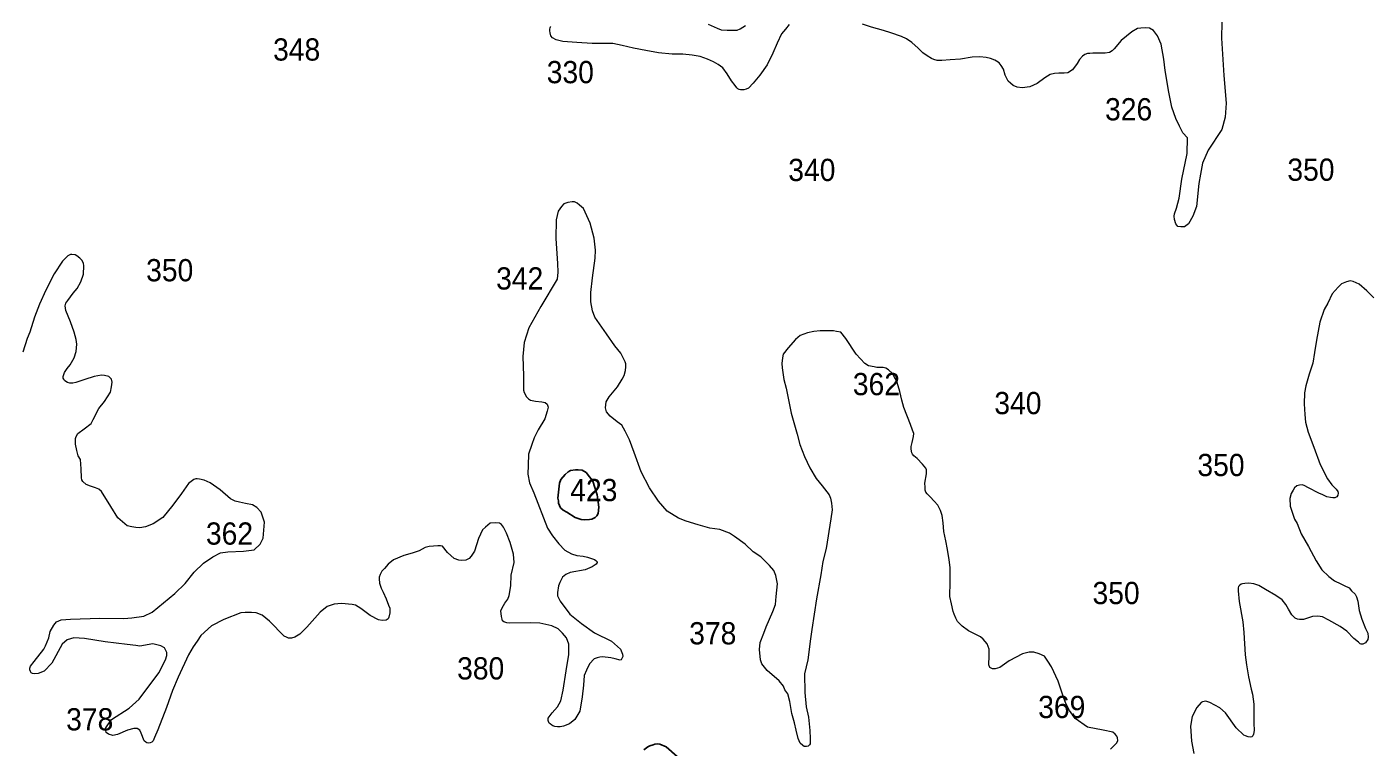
# Model space of a CAD drawing. Extents: x 445.4 to 500, y 8728.7 to 8784.
# Drawn here: x 461.97 to 471.62, y 8766.51 to 8771.69 of the extents above; entities that cross this region are included whole.
import ezdxf
from ezdxf.enums import TextEntityAlignment as Align

# ---------------------------------------------------------------- set-up
doc = ezdxf.new("R2010")
doc.units = 0
doc.header["$LTSCALE"] = 0.064
doc.layers.add('1', color=7, linetype='Continuous', lineweight=25)
doc.layers.add('2', color=7, linetype='Continuous', lineweight=13)
doc.layers.add('21', color=7, linetype='Continuous')

msp = doc.modelspace()

# ---------------------------------------------------------------- linework, layer by layer
at = {"layer": '1'}
msp.add_lwpolyline([(465.7858, 8768.2983), (465.7972, 8768.4061), (465.8071, 8768.4316), (465.8398, 8768.4684), (465.8611, 8768.4869), (465.8767, 8768.4968), (465.9136, 8768.5011), (465.9335, 8768.5025), (465.9605, 8768.4996), (465.9903, 8768.4826), (466.0386, 8768.4202), (466.0698, 8768.321), (466.0811, 8768.2331), (466.0769, 8768.1877), (466.0669, 8768.1721), (466.0556, 8768.158), (466.0315, 8768.148), (466.013, 8768.1452), (465.9803, 8768.1424), (465.9548, 8768.1452), (465.9108, 8768.158), (465.8497, 8768.1962), (465.8256, 8768.2118), (465.8057, 8768.2288), (465.7972, 8768.2444), (465.7915, 8768.2615), (465.7901, 8768.2785)], close=True, dxfattribs=at)
msp.add_lwpolyline([(466.4054, 8766.4864), (466.433, 8766.5096), (466.4475, 8766.5168), (466.4707, 8766.524), (466.4837, 8766.5269), (466.5011, 8766.5298), (466.52, 8766.5284), (466.5663, 8766.5081), (466.6432, 8766.4401)], dxfattribs=at)
at = {"layer": '2'}
for points in [[(466.419, 8771.5204), (466.3306, 8771.5349), (466.2488, 8771.556), (466.1828, 8771.5692), (466.0337, 8771.5692), (465.9229, 8771.5757), (465.8226, 8771.585), (465.7751, 8771.5968), (465.7487, 8771.61), (465.7355, 8771.6258), (465.7302, 8771.6469), (465.7276, 8771.6613), (465.7276, 8771.6732), (465.7302, 8771.6824), (465.7342, 8771.689), (465.7368, 8771.6929)], [(467.4509, 8771.7062), (467.4223, 8771.6719), (467.3936, 8771.6395), (467.3646, 8771.5714), (467.3321, 8771.5008), (467.292, 8771.417), (467.2385, 8771.3407), (467.1908, 8771.2835), (467.1564, 8771.2473), (467.1411, 8771.2416), (467.1239, 8771.2359), (467.1125, 8771.2359), (467.101, 8771.2359), (467.0896, 8771.2397), (467.08, 8771.2435), (467.0743, 8771.2511), (467.0609, 8771.2664), (467.0339, 8771.3016), (467.0034, 8771.3511), (466.9728, 8771.395), (466.9403, 8771.4197), (466.906, 8771.4388), (466.862, 8771.4579), (466.8105, 8771.475), (466.7513, 8771.4846), (466.6844, 8771.4922), (466.608, 8771.4922), (466.51, 8771.502), (466.419, 8771.5204)], [(466.8676, 8771.709), (466.9312, 8771.6794), (466.9609, 8771.6688), (467.0032, 8771.6667), (467.0477, 8771.6667), (467.0753, 8771.6667), (467.0986, 8771.6752), (467.1346, 8771.6984)], [(470.1245, 8771.5649), (470.0997, 8771.6259), (470.0711, 8771.6621), (470.0405, 8771.6792), (470.0119, 8771.683), (469.9794, 8771.6811), (469.9546, 8771.6773), (469.9145, 8771.6544), (469.8751, 8771.6231), (469.8369, 8771.5907), (469.7873, 8771.5316), (469.772, 8771.5163), (469.7529, 8771.5049), (469.7223, 8771.5011), (469.6956, 8771.5011), (469.6669, 8771.4992), (469.6326, 8771.4992), (469.6116, 8771.4973), (469.5963, 8771.4973), (469.5772, 8771.4896), (469.56, 8771.4782), (469.5371, 8771.4553), (469.5199, 8771.4267), (469.4874, 8771.381), (469.4549, 8771.3581), (469.4282, 8771.3562), (469.3881, 8771.3562), (469.3575, 8771.3543), (469.327, 8771.3467), (469.2888, 8771.3238), (469.2334, 8771.2818), (469.1818, 8771.259), (469.1264, 8771.2513), (469.0901, 8771.2552), (469.0615, 8771.2685), (469.0424, 8771.2838), (469.0252, 8771.299), (469.0042, 8771.3428), (468.9908, 8771.3848), (468.9747, 8771.412), (468.9594, 8771.4311), (468.9403, 8771.4425), (468.9289, 8771.4501), (468.8983, 8771.4616), (468.8658, 8771.4692), (468.82, 8771.473), (468.7665, 8771.4711), (468.6825, 8771.4577), (468.608, 8771.452), (468.5488, 8771.4482), (468.5144, 8771.4482), (468.4896, 8771.4539), (468.4724, 8771.4616), (468.4418, 8771.4806), (468.4113, 8771.5016), (468.3769, 8771.5359), (468.333, 8771.5778), (468.2948, 8771.6026), (468.2585, 8771.6198), (468.1805, 8771.6471), (468.1271, 8771.6642), (468.043, 8771.6871), (467.9762, 8771.7081)], [(470.561, 8771.7229), (470.5581, 8771.6075), (470.5756, 8771.3395), (470.5931, 8771.1414), (470.5843, 8771.0394), (470.561, 8770.952), (470.464, 8770.8014), (470.4232, 8770.7082), (470.4086, 8770.6295), (470.3969, 8770.5625), (470.3794, 8770.3964), (470.3531, 8770.3265), (470.321, 8770.2712), (470.2918, 8770.2508), (470.2655, 8770.2508), (470.2451, 8770.2537), (470.2305, 8770.2712), (470.2218, 8770.3032), (470.2188, 8770.3265), (470.2218, 8770.344), (470.2364, 8770.3848), (470.2539, 8770.4576), (470.2743, 8770.5945), (470.3122, 8770.7781), (470.3152, 8770.8917), (470.2801, 8770.9267), (470.2564, 8770.9745), (470.2296, 8771.0298), (470.2029, 8771.1118), (470.18, 8771.2185), (470.1532, 8771.3742), (470.1436, 8771.4581), (470.1245, 8771.5649)], [(467.5666, 8766.5105), (467.5572, 8766.5105), (467.547, 8766.5173), (467.5301, 8766.5343), (467.5156, 8766.5691), (467.5012, 8766.6276), (467.4884, 8766.6819), (467.4697, 8766.7478), (467.4553, 8766.836), (467.4391, 8766.8903), (467.4196, 8766.9191), (467.4094, 8766.946), (467.378, 8766.9841), (467.2922, 8767.0579), (467.2622, 8767.0932), (467.2529, 8767.1068), (467.2427, 8767.1356), (467.2359, 8767.2094), (467.2402, 8767.2594), (467.2665, 8767.3273), (467.2852, 8767.3712), (467.3319, 8767.4831), (467.3508, 8767.5329), (467.3559, 8767.5898), (467.3652, 8767.6822), (467.3533, 8767.7416), (467.3396, 8767.7769), (467.3073, 8767.8142), (467.247, 8767.8753), (467.1918, 8767.9117), (467.1337, 8767.9671), (467.0564, 8768.0231), (467.0207, 8768.0451), (466.9503, 8768.0723), (466.8786, 8768.083), (466.7945, 8768.1068), (466.7079, 8768.1314), (466.6535, 8768.1551), (466.5724, 8768.2037), (466.5104, 8768.2758), (466.4444, 8768.3735), (466.3861, 8768.4865), (466.3344, 8768.6273), (466.3011, 8768.7187), (466.2695, 8768.7802), (466.2462, 8768.8234), (466.2129, 8768.8484), (466.1627, 8768.8876), (466.1361, 8768.9192), (466.1278, 8768.9475), (466.1328, 8768.9924), (466.1544, 8769.0273), (466.216, 8769.0988), (466.2493, 8769.1536), (466.2643, 8769.1819), (466.2731, 8769.2175), (466.2748, 8769.2438), (466.274, 8769.2635), (466.2707, 8769.279), (466.2608, 8769.2979), (466.2386, 8769.3406), (466.1958, 8769.3936), (466.135, 8769.4797), (466.0527, 8769.6007), (466.0346, 8769.6451), (466.024, 8769.7108), (466.0229, 8769.7773), (466.0358, 8769.8828), (466.0546, 8770.0247), (466.0569, 8770.0819), (466.0476, 8770.1687), (466.0194, 8770.2766), (465.9711, 8770.3826), (465.9429, 8770.4061), (465.9253, 8770.4213), (465.9053, 8770.4307), (465.89, 8770.4307), (465.8572, 8770.426), (465.829, 8770.4155), (465.8114, 8770.3979), (465.7879, 8770.3639), (465.7738, 8770.3005), (465.7714, 8770.1668), (465.7843, 8769.9866), (465.7854, 8769.9244), (465.7807, 8769.874), (465.6632, 8769.6772), (465.5775, 8769.5235), (465.5432, 8769.4183), (465.535, 8769.3186), (465.5396, 8769.1784), (465.5396, 8769.074), (465.5443, 8769.0576), (465.5607, 8769.0283), (465.576, 8769.013), (465.5901, 8769.0025), (465.6265, 8768.9954), (465.6699, 8768.9919), (465.6946, 8768.986), (465.7087, 8768.9743), (465.7157, 8768.9532)], [(462.5559, 8769.1739), (462.525, 8769.1816), (462.5042, 8769.184), (462.451, 8769.1732), (462.3841, 8769.1508), (462.3193, 8769.1292), (462.297, 8769.1246), (462.2762, 8769.1261), (462.26, 8769.13), (462.2476, 8769.1384), (462.2384, 8769.1446), (462.233, 8769.1546), (462.2291, 8769.1623), (462.2291, 8769.1739), (462.2322, 8769.1877), (462.2384, 8769.2024), (462.2576, 8769.2316), (462.2792, 8769.2578), (462.308, 8769.3084), (462.3226, 8769.3539), (462.3265, 8769.4055), (462.3218, 8769.4409), (462.308, 8769.4933), (462.281, 8769.5671), (462.2486, 8769.6487), (462.2431, 8769.6815), (462.2485, 8769.7), (462.2616, 8769.7215), (462.2994, 8769.7732), (462.3295, 8769.8063), (462.3557, 8769.8556), (462.3736, 8769.9092), (462.3782, 8769.9708), (462.3736, 8769.9901), (462.3628, 8770.0116), (462.3481, 8770.0255), (462.328, 8770.0425), (462.3149, 8770.0486), (462.2918, 8770.0509), (462.2818, 8770.0525), (462.2633, 8770.0409), (462.2239, 8770.0024), (462.1638, 8769.9131), (462.1046, 8769.7948), (462.0576, 8769.6947), (462.022, 8769.6001), (461.9896, 8769.4923), (461.9688, 8769.4478), (461.9379, 8769.3485)], [(471.6556, 8769.7407), (471.6047, 8769.7911), (471.5497, 8769.8377), (471.5068, 8769.8582), (471.4856, 8769.8618), (471.4583, 8769.8554), (471.421, 8769.8405), (471.3977, 8769.8153), (471.3557, 8769.7678), (471.323, 8769.7016), (471.2973, 8769.6557), (471.2665, 8769.5649), (471.2418, 8769.4345), (471.2279, 8769.3467), (471.2156, 8769.2697), (471.1901, 8769.1895), (471.1655, 8769.1064), (471.1559, 8769.0561), (471.1539, 8768.9771), (471.1593, 8768.8989), (471.1641, 8768.8438), (471.1832, 8768.7736), (471.2236, 8768.6647), (471.2686, 8768.5414), (471.3203, 8768.4366)], [(468.6938, 8767.3761), (468.6601, 8767.4117), (468.6485, 8767.4338), (468.637, 8767.4627), (468.6302, 8767.4829), (468.6177, 8767.5388), (468.6061, 8767.5898), (468.6081, 8767.6957), (468.6072, 8767.7986), (468.5994, 8767.8554), (468.5879, 8767.9295), (468.5763, 8767.9911), (468.5618, 8768.0582), (468.557, 8768.1199), (468.5503, 8768.1728), (468.5387, 8768.2094), (468.5185, 8768.2488), (468.4932, 8768.2775), (468.4642, 8768.3073), (468.4411, 8768.3285), (468.4324, 8768.341), (468.4286, 8768.3564), (468.4276, 8768.3766), (468.4266, 8768.4065), (468.4363, 8768.4738), (468.4372, 8768.5027), (468.4324, 8768.5143), (468.4093, 8768.5432), (468.3715, 8768.5823), (468.3464, 8768.6016), (468.3358, 8768.6141), (468.331, 8768.6247), (468.3262, 8768.6497), (468.3271, 8768.6699), (468.3339, 8768.6979), (468.3445, 8768.7421), (468.3454, 8768.7633), (468.3368, 8768.7864), (468.3233, 8768.8278), (468.2741, 8768.9507), (468.2606, 8769.0023), (468.2452, 8769.0658), (468.2269, 8769.1313), (468.2153, 8769.1554), (468.1922, 8769.1948), (468.1632, 8769.2218), (468.1459, 8769.2333), (468.1266, 8769.2381), (468.0813, 8769.2391), (468.0601, 8769.2439), (468.0215, 8769.2497), (467.9936, 8769.268), (467.9325, 8769.3332), (467.8583, 8769.4478), (467.8212, 8769.4915), (467.7913, 8769.4973), (467.7682, 8769.5011), (467.7286, 8769.5011), (467.6727, 8769.5011), (467.6274, 8769.4963), (467.5821, 8769.4886), (467.5301, 8769.4694), (467.4954, 8769.4386), (467.442, 8769.3791), (467.4063, 8769.3348), (467.4015, 8769.3078), (467.3976, 8769.2674), (467.4005, 8769.2356), (467.4111, 8769.1519), (467.4275, 8769.0903), (467.4643, 8768.9103), (467.5077, 8768.7582), (467.5271, 8768.6842), (467.5608, 8768.5976), (467.5993, 8768.5167), (467.6447, 8768.4407), (467.6873, 8768.3879), (467.7201, 8768.3446), (467.7365, 8768.3225), (467.7461, 8768.2974), (467.7548, 8768.2618), (467.7587, 8768.2137), (467.75, 8768.1501), (467.7153, 8767.9366), (467.6922, 8767.8432), (467.6776, 8767.747), (467.6468, 8767.5738), (467.6121, 8767.3527), (467.6034, 8767.2853), (467.5841, 8767.1336), (467.5609, 8767.0339), (467.5628, 8766.9001), (467.5724, 8766.7956), (467.5879, 8766.7215), (467.5994, 8766.6252), (467.6008, 8766.5677), (467.5997, 8766.5309), (467.5971, 8766.5233), (467.587, 8766.5131), (467.5734, 8766.5105), (467.5666, 8766.5105)], [(462.9739, 8767.1885), (462.9567, 8767.2207), (462.9309, 8767.2358), (462.8731, 8767.2494), (462.7802, 8767.2336), (462.7522, 8767.2371), (462.6891, 8767.2459), (462.5296, 8767.2634), (462.3816, 8767.2885), (462.3045, 8767.2937), (462.2572, 8767.2797), (462.2221, 8767.2482), (462.1468, 8767.11), (462.0925, 8767.054), (462.0484, 8767.036), (462.0237, 8767.034), (462.0092, 8767.036), (461.9996, 8767.0408), (461.9938, 8767.0505), (461.9889, 8767.062), (461.9899, 8767.0746), (461.9947, 8767.0891), (462.0208, 8767.1229), (462.0885, 8767.2117), (462.102, 8767.2349), (462.1262, 8767.2919), (462.1351, 8767.3385), (462.161, 8767.3851), (462.1818, 8767.4093), (462.2147, 8767.4231), (462.2822, 8767.4283), (462.4933, 8767.4335), (462.6658, 8767.4326), (462.723, 8767.4361), (462.8078, 8767.4499), (462.8683, 8767.4776), (463.0328, 8767.6124), (463.1055, 8767.6832), (463.1712, 8767.7645), (463.2376, 8767.8315), (463.3051, 8767.8747), (463.3604, 8767.9041), (463.4124, 8767.9127), (463.5249, 8767.9162), (463.601, 8767.9265), (463.646, 8767.968), (463.6668, 8768.0095), (463.6772, 8768.1253), (463.6522, 8768.1964), (463.6221, 8768.2318), (463.5905, 8768.2495), (463.5404, 8768.2603), (463.4979, 8768.2688), (463.4663, 8768.2757), (463.4324, 8768.2934), (463.3583, 8768.3573), (463.2861, 8768.4072), (463.2421, 8768.4272), (463.2097, 8768.4357), (463.192, 8768.4372), (463.1835, 8768.4364), (463.1681, 8768.4326), (463.1303, 8768.4041), (463.0802, 8768.3317), (463.0182, 8768.248), (462.9457, 8768.1578), (462.8763, 8768.1132), (462.8204, 8768.0926), (462.7803, 8768.0841), (462.7517, 8768.0865), (462.7216, 8768.0918), (462.6893, 8768.0996), (462.6229, 8768.1573), (462.5703, 8768.2373), (462.5032, 8768.3459), (462.4855, 8768.362), (462.4616, 8768.3713), (462.4246, 8768.3844), (462.3937, 8768.3975), (462.3711, 8768.4174), (462.3626, 8768.4305), (462.3595, 8768.4451), (462.3587, 8768.5098), (462.3533, 8768.5753), (462.3371, 8768.6038), (462.3263, 8768.6407), (462.3171, 8768.686), (462.3163, 8768.7068), (462.3171, 8768.7276), (462.3232, 8768.7414), (462.3333, 8768.763), (462.3788, 8768.7976), (462.4289, 8768.8362), (462.4455, 8768.863), (462.4856, 8768.9438), (462.5265, 8768.9939), (462.5681, 8769.0617), (462.5767, 8769.0985), (462.5798, 8769.1323), (462.5767, 8769.1547), (462.5559, 8769.1739)], [(465.7157, 8768.9532), (465.7099, 8768.9231), (465.6923, 8768.8679), (465.6453, 8768.7905), (465.6148, 8768.7319), (465.5984, 8768.6838), (465.576, 8768.615), (465.5725, 8768.5364), (465.5713, 8768.4719), (465.5831, 8768.4086), (465.6136, 8768.3371), (465.7113, 8768.0816), (465.7477, 8768.0265), (465.7923, 8767.9702), (465.8372, 8767.9234), (465.8842, 8767.8976), (465.923, 8767.8859), (465.9688, 8767.88), (466.0005, 8767.873), (466.051, 8767.8566), (466.0604, 8767.8507), (466.0674, 8767.8425), (466.0686, 8767.839), (466.0698, 8767.8355), (466.0627, 8767.8238), (466.0334, 8767.8038), (465.9817, 8767.7827), (465.876, 8767.7639), (465.8431, 8767.7487), (465.8196, 8767.7299), (465.8008, 8767.6912), (465.7912, 8767.6683), (465.783, 8767.619), (465.7842, 8767.5956), (465.8018, 8767.5569), (465.8722, 8767.4642), (465.9568, 8767.395), (466.0507, 8767.3282), (466.1712, 8767.2689), (466.237, 8767.2114), (466.2523, 8767.1751), (466.2534, 8767.1598), (466.2499, 8767.1481), (466.2405, 8767.134), (466.2347, 8767.1329), (466.1982, 8767.1411), (466.1665, 8767.1493), (466.1066, 8767.1552), (466.0879, 8767.154), (466.0691, 8767.1481), (466.0479, 8767.1411), (466.0139, 8767.1059), (465.9922, 8767.0592), (465.9758, 8767.0217), (465.9699, 8766.9513), (465.9617, 8766.8681), (465.9441, 8766.7649), (465.9088, 8766.7053), (465.87, 8766.6737), (465.8266, 8766.6572), (465.8019, 8766.6537), (465.7831, 8766.6525), (465.7643, 8766.6549), (465.749, 8766.6608), (465.7432, 8766.6655), (465.7314, 8766.6737), (465.7232, 8766.6795), (465.7185, 8766.6901), (465.7173, 8766.6983), (465.7173, 8766.7077), (465.7173, 8766.7159), (465.7443, 8766.7534), (465.7843, 8766.7956), (465.8079, 8766.8388), (465.8255, 8766.9162), (465.8466, 8767.0557), (465.8643, 8767.1726), (465.8643, 8767.2465), (465.849, 8767.2923), (465.8185, 8767.3274), (465.7879, 8767.3568), (465.7433, 8767.379), (465.6576, 8767.3978), (465.5911, 8767.4018), (465.4361, 8767.3983), (465.4184, 8767.4018), (465.3985, 8767.4088), (465.3891, 8767.4158), (465.3856, 8767.4276), (465.3809, 8767.4463), (465.3773, 8767.4862), (465.3856, 8767.5085), (465.4043, 8767.5413), (465.4255, 8767.5707), (465.4361, 8767.5988), (465.4479, 8767.6677), (465.4514, 8767.7439), (465.4714, 8767.8342), (465.4666, 8767.8946), (465.4443, 8767.9791), (465.4173, 8768.0471)], [(471.3203, 8768.4366), (471.3537, 8768.393), (471.3831, 8768.3617), (471.3967, 8768.346), (471.3987, 8768.3337), (471.3953, 8768.3194), (471.3878, 8768.3085), (471.3749, 8768.301), (471.3592, 8768.2997), (471.3428, 8768.3017), (471.3176, 8768.3085), (471.2882, 8768.3222), (471.2589, 8768.3344), (471.1853, 8768.3719), (471.1539, 8768.3889), (471.1396, 8768.3944), (471.1198, 8768.3923), (471.1014, 8768.3869), (471.0829, 8768.3712), (471.0737, 8768.3563), (471.0611, 8768.3324), (471.0512, 8768.2959), (471.0535, 8768.2415), (471.0705, 8768.191), (471.0833, 8768.146), (471.1035, 8768.1146), (471.1328, 8768.0415), (471.1842, 8767.9505), (471.239, 8767.847), (471.2801, 8767.782), (471.33, 8767.7333), (471.3727, 8767.7029), (471.4165, 8767.6828), (471.4403, 8767.67), (471.4775, 8767.6524), (471.4939, 8767.6311), (471.5198, 8767.6069), (471.5301, 8767.5874), (471.5387, 8767.557), (471.5503, 8767.4907), (471.5692, 8767.4282), (471.5954, 8767.3607), (471.6124, 8767.326), (471.6149, 8767.2968), (471.6123, 8767.2805), (471.5946, 8767.2568), (471.5843, 8767.2519), (471.5764, 8767.2483), (471.5642, 8767.2477), (471.5563, 8767.2507), (471.5435, 8767.2611), (471.5097, 8767.2889), (471.461, 8767.34), (471.4134, 8767.3753), (471.3306, 8767.4197), (471.2845, 8767.4444), (471.251, 8767.4498), (471.2144, 8767.4468), (471.1712, 8767.4316), (471.1486, 8767.4249), (471.1206, 8767.4243), (471.1048, 8767.4279), (471.0889, 8767.434), (471.0646, 8767.4596), (471.0414, 8767.5003), (471.0213, 8767.532), (470.9945, 8767.5661), (470.9502, 8767.5968), (470.8752, 8767.6418), (470.8265, 8767.6698), (470.7912, 8767.6826), (470.7558, 8767.6857), (470.7266, 8767.6844), (470.7113, 8767.682), (470.7016, 8767.6796), (470.6907, 8767.672), (470.6824, 8767.6624), (470.6797, 8767.6527), (470.68, 8767.6303), (470.6857, 8767.5534), (470.7128, 8767.4086), (470.7193, 8767.3308), (470.7293, 8767.1705), (470.7391, 8767.0992), (470.7522, 8767.0116), (470.7727, 8766.9234), (470.7809, 8766.8873), (470.7916, 8766.8153), (470.7915, 8766.6798), (470.7931, 8766.6257), (470.7882, 8766.5987), (470.7833, 8766.5872), (470.7775, 8766.5815), (470.7669, 8766.579), (470.7505, 8766.5807), (470.7324, 8766.5872), (470.7193, 8766.593), (470.6636, 8766.6445), (470.5873, 8766.7535), (470.5472, 8766.7902), (470.4763, 8766.8284)], [(465.4173, 8768.0471), (465.3962, 8768.0905), (465.3821, 8768.1093), (465.3656, 8768.1175), (465.3351, 8768.1198), (465.2999, 8768.1175), (465.2658, 8768.0905), (465.2447, 8768.0694), (465.2153, 8768.0072), (465.186, 8767.9169), (465.1626, 8767.8809), (465.149, 8767.8644), (465.1249, 8767.8519), (465.0913, 8767.8494), (465.0743, 8767.8514), (465.0412, 8767.8639), (464.9935, 8767.9075), (464.9572, 8767.9518), (464.9427, 8767.9548), (464.9221, 8767.9543), (464.8614, 8767.9508), (464.8313, 8767.9432), (464.7897, 8767.9187), (464.7385, 8767.9012), (464.6785, 8767.8859), (464.6048, 8767.8549), (464.5667, 8767.8223), (464.5401, 8767.7928), (464.5214, 8767.7723), (464.5078, 8767.7493), (464.5023, 8767.7302), (464.5023, 8767.7167), (464.5038, 8767.6872), (464.5163, 8767.6511), (464.5294, 8767.622), (464.5521, 8767.573), (464.5686, 8767.529), (464.5771, 8767.5054), (464.5787, 8767.4739), (464.5714, 8767.4429), (464.5652, 8767.4307), (464.5512, 8767.4203), (464.5218, 8767.4185), (464.4973, 8767.4222), (464.4374, 8767.4545), (464.3694, 8767.5053), (464.3318, 8767.528), (464.3073, 8767.5322), (464.2302, 8767.5402), (464.177, 8767.5341), (464.1281, 8767.5188), (464.0767, 8767.4773), (463.9818, 8767.37), (463.9317, 8767.3199), (463.8949, 8767.2967), (463.8705, 8767.2906), (463.8484, 8767.2906), (463.835, 8767.2967), (463.8178, 8767.304), (463.7114, 8767.414), (463.66, 8767.4568), (463.6164, 8767.4739), (463.5822, 8767.4764), (463.5369, 8767.4752), (463.5063, 8767.4727), (463.3839, 8767.425), (463.2946, 8767.3786), (463.2187, 8767.309), (463.193, 8767.2698), (463.1637, 8767.2283), (463.1302, 8767.1701), (463.0568, 8767.0112), (463.0152, 8766.9134), (462.971, 8766.7928), (462.9086, 8766.6315), (462.8863, 8766.5769), (462.8753, 8766.5525), (462.8655, 8766.5427), (462.8533, 8766.5366), (462.8447, 8766.5342), (462.8312, 8766.5366), (462.8239, 8766.5427), (462.8104, 8766.5513), (462.7896, 8766.6075), (462.7798, 8766.6283), (462.7615, 8766.6417), (462.737, 8766.6417), (462.6905, 8766.6295), (462.6183, 8766.5977), (462.5853, 8766.5892), (462.5547, 8766.6004), (462.539, 8766.6115), (462.5345, 8766.6272), (462.5345, 8766.6451), (462.5771, 8766.7055), (462.7025, 8766.786), (462.7746, 8766.852), (462.9156, 8767.0421), (462.9642, 8767.1338), (462.975, 8767.166), (462.9739, 8767.1885)], [(469.7617, 8766.4927), (469.8074, 8766.5368), (469.8137, 8766.554), (469.8121, 8766.5727), (469.8059, 8766.5853), (469.7933, 8766.6009), (469.7777, 8766.6134), (469.7087, 8766.6291), (469.5944, 8766.651), (469.5061, 8766.7114), (469.4654, 8766.7693), (469.4403, 8766.8209), (469.4231, 8766.8663), (469.3855, 8766.9805), (469.337, 8767.0837), (469.3103, 8767.1259), (469.2853, 8767.1603), (469.2477, 8767.1791), (469.2085, 8767.1901), (469.1756, 8767.1901), (469.1286, 8767.1791), (469.0331, 8767.1275), (468.9657, 8767.079), (468.9322, 8767.0689), (468.9119, 8767.0704), (468.8931, 8767.0798), (468.8852, 8767.0986), (468.8884, 8767.1643), (468.8879, 8767.2117), (468.8744, 8767.2493), (468.8455, 8767.2839), (468.8262, 8767.2993), (468.7394, 8767.3426), (468.6938, 8767.3761)], [(470.4763, 8766.8284), (470.4476, 8766.838), (470.4227, 8766.8323), (470.4131, 8766.8284), (470.3806, 8766.7921), (470.348, 8766.7271), (470.3365, 8766.6563), (470.3423, 8766.5492), (470.3595, 8766.4619)]]:
    msp.add_lwpolyline(points, dxfattribs=at)

# ---------------------------------------------------------------- texts
at = {"layer": '21', "width": 0.95}
for s, p in [('348', (463.7383, 8771.4467)), ('330', (465.7063, 8771.2838)), ('326', (469.7216, 8771.0165)), ('340', (467.4433, 8770.58)), ('350', (471.0326, 8770.5817)), ('350', (462.8252, 8769.8584)), ('342', (465.3423, 8769.7993)), ('362', (467.9078, 8769.039)), ('340', (468.9252, 8768.9022)), ('423', (465.8754, 8768.2764)), ('362', (463.2553, 8767.9635)), ('350', (469.6314, 8767.5357)), ('378', (466.7308, 8767.2459)), ('380', (465.0617, 8766.9935)), ('369', (469.2409, 8766.7157)), ('378', (462.25, 8766.6269))]:
    msp.add_text(s, height=0.16, dxfattribs=at).set_placement(p)
msp.add_text('350', height=0.16, dxfattribs=at).set_placement((470.7248, 8768.4567), align=Align.RIGHT)

doc.saveas('drawing.dxf')
